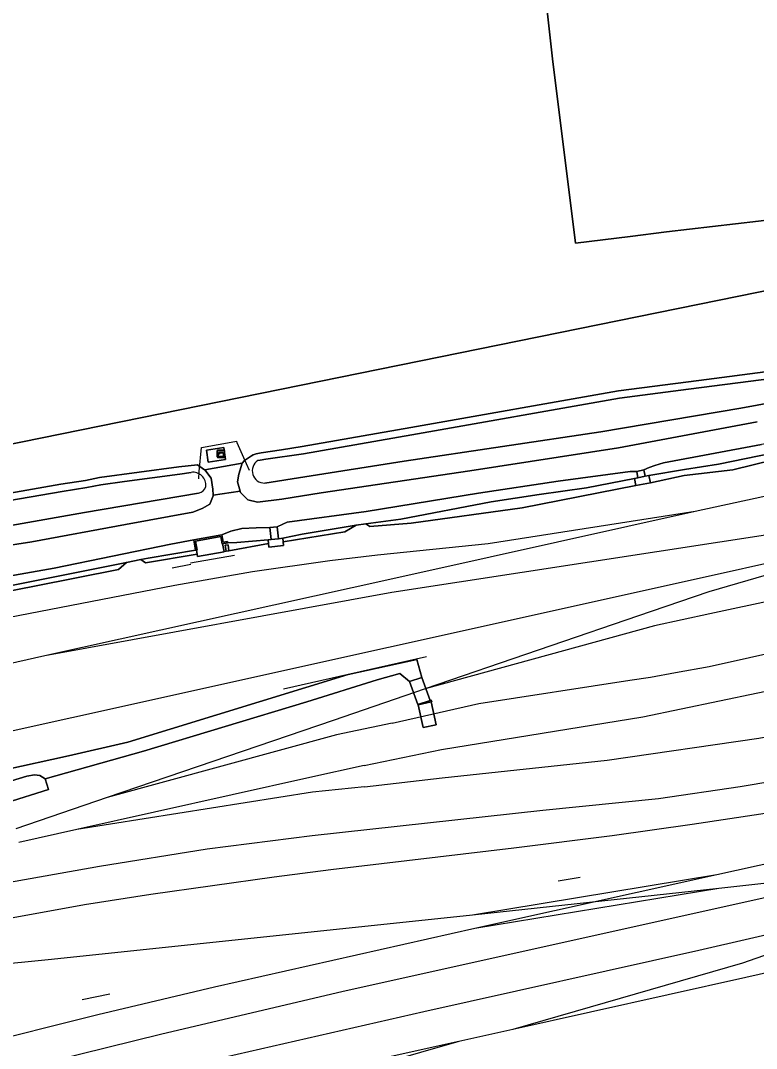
# Model space of a CAD drawing. Extents: x 161477 to 163040, y 383680 to 384871.
# Drawn here: x 162018.6 to 162118.8, y 383872 to 384011.8 of the extents above; entities that cross this region are included whole.
import ezdxf

# ---------------------------------------------------------------- set-up
doc = ezdxf.new("R2010")
doc.units = 0
for name, color, linetype in [('IMGEO_Erf', 7, 'Continuous'), ('IMGEO_Grasland_overig', 7, 'Continuous'), ('IMGEO_Hek', 7, 'Continuous'), ('IMGEO_Kast', 7, 'Continuous'), ('IMGEO_Loofbos', 7, 'Continuous'), ('IMGEO_Muur', 7, 'Continuous'), ('IMGEO_Oever', 7, 'Continuous'), ('IMGEO_Overweg_gesloten', 7, 'Continuous'), ('IMGEO_Pand', 7, 'Continuous'), ('IMGEO_Spoor', 7, 'Continuous'), ('IMGEO_Spoorbaan_halfverhard', 7, 'Continuous'), ('IMGEO_Terreindeel_gesloten', 7, 'Continuous'), ('IMGEO_Terreindeel_halfverhard', 7, 'Continuous'), ('IMGEO_Terreindeel_onvherhard', 7, 'Continuous'), ('IMGEO_Terreindeel_open', 7, 'Continuous'), ('IMGEO_Voetpad_op_trap', 7, 'Continuous'), ('IMGEO_Waterloop', 7, 'Continuous')]:
    doc.layers.add(name, color=color, linetype=linetype)

msp = doc.modelspace()

# ---------------------------------------------------------------- linework, layer by layer
at = {"layer": 'IMGEO_Erf'}
msp.add_lwpolyline([(162175.49, 384029.69), (162166.71, 384028.64), (162137.28, 384025.13), (162137.12, 384025.11), (162122.23, 384023.38), (162090.82, 384019.44), (162089.58, 384019.29), (162090.98, 384006.63), (162094.14, 383981.53), (162101.54, 383982.46), (162106.53, 383983.07), (162119.03, 383984.56), (162128.9, 383985.81), (162128.8, 383986.54), (162160.48, 383990.42), (162161.86, 383988.98), (162164.89, 383989.35), (162165.58, 383991.04), (162176.49, 383992.36), (162180.02, 383992.8)], close=True, dxfattribs=at)
at = {"layer": 'IMGEO_Grasland_overig'}
for points in [[(162159.38, 383962.06), (162153.55, 383960.98), (162136.37, 383957.17), (162126.86, 383955.33), (162119.43, 383954.14), (162106.12, 383951.67), (162104.92, 383951.3), (162104.16, 383951.02), (162103.44, 383950.68), (162103.6, 383949.82), (162104.12, 383949.91), (162108.96, 383950.74), (162113.59, 383951.49), (162122.68, 383953.34), (162130.51, 383954.62), (162153.83, 383959.41), (162156.48, 383960.02), (162160.3, 383960.6), (162160.86, 383960.7), (162160.63, 383962.03)], [(162153.83, 383959.41), (162130.51, 383954.62), (162122.68, 383953.34), (162113.59, 383951.49), (162108.96, 383950.74), (162104.12, 383949.91), (162104.31, 383948.93), (162108.93, 383949.91), (162115.56, 383950.69), (162126.61, 383953.42), (162132.28, 383954.35), (162160.47, 383959.62), (162160.3, 383960.6), (162156.48, 383960.02)], [(162080.92, 383947.51), (162065.62, 383945.02), (162054.88, 383943.6), (162054.28, 383943.32), (162053.49, 383942.95), (162053.67, 383941.33), (162054.25, 383941.39), (162056.9, 383941.94), (162064.27, 383943.16), (162065.55, 383943.37), (162070.34, 383943.99), (162082.65, 383946.35), (162089.15, 383947.35), (162095.61, 383948.23), (162102.15, 383949.53), (162102.62, 383949.62), (162102.45, 383950.49), (162101.55, 383950.48), (162091.78, 383949.14)], [(162095.61, 383948.23), (162089.15, 383947.35), (162082.65, 383946.35), (162070.34, 383943.99), (162065.55, 383943.37), (162066.1, 383942.98), (162071.74, 383943.45), (162086.87, 383945.53), (162102.34, 383948.55), (162102.15, 383949.53)], [(162056.9, 383941.94), (162054.25, 383941.39), (162054.31, 383940.89), (162062.72, 383942.27), (162064.27, 383943.16)], [(162048.68, 383942.7), (162047.18, 383942.34), (162045.98, 383941.85), (162046.15, 383940.86), (162046.74, 383940.97), (162046.79, 383940.77), (162048.01, 383940.82), (162052.26, 383941.17), (162052.68, 383941.21), (162052.49, 383942.84), (162050.63, 383942.79)], [(162039.02, 383940.6), (162023.15, 383937.33), (162004.87, 383934.08), (161992.3, 383931.73), (161988.29, 383930.8), (161988.66, 383929.19), (161989.13, 383929.3), (161989.77, 383929.58), (161994.28, 383930.59), (161998.3, 383931.38), (162000.1, 383931.74), (162008.45, 383933.19), (162033.01, 383938.09), (162034.95, 383938.48), (162035.94, 383938.67), (162042.39, 383939.76), (162042.14, 383941.17)], [(162052.26, 383941.17), (162048.01, 383940.82), (162046.79, 383940.77), (162046.08, 383940.64), (162046.27, 383939.6), (162046.54, 383939.65), (162046.43, 383940.44), (162046.82, 383940.49), (162046.94, 383939.7), (162052.32, 383940.67)], [(162035.94, 383938.67), (162034.95, 383938.48), (162035.59, 383938.03), (162042.61, 383939.23), (162042.52, 383939.78), (162042.39, 383939.76)], [(162008.45, 383933.19), (162000.1, 383931.74), (162000.62, 383931.44), (162003.29, 383931.57), (162009.73, 383932.78), (162020.44, 383934.88), (162031.92, 383937.16), (162033.01, 383938.09)]]:
    msp.add_lwpolyline(points, close=True, dxfattribs=at)
at = {"layer": 'IMGEO_Hek'}
for points in [[(162043.18, 383953.76), (162047.75, 383954.55)], [(162047.75, 383954.55), (162047.95, 383954.58)], [(162047.95, 383954.58), (162048.01, 383954.41)], [(162048.01, 383954.41), (162049.27, 383951.58)], [(162042.9, 383950.46), (162043.18, 383953.76)], [(162049.27, 383951.58), (162049.68, 383950.66)], [(162042.82, 383949.46), (162042.9, 383950.46)], [(162047.67, 383939.04), (162041.71, 383938)], [(162041.74, 383937.82), (162039.2, 383937.33)], [(162054.36, 383920.92), (162073.85, 383925.31)], [(162094.74, 383895.22), (162091.77, 383894.73)], [(162026.93, 383878.62), (162030.71, 383879.38)]]:
    msp.add_lwpolyline(points, dxfattribs=at)
at = {"layer": 'IMGEO_Kast'}
for p, q in [((162045.33, 383952.46), (162045.33, 383953.3)), ((162045.33, 383953.3), (162045.33, 383952.46)), ((162045.41, 383953.38), (162046.25, 383953.38)), ((162046.25, 383953.38), (162045.41, 383953.38)), ((162046.33, 383953.31), (162046.33, 383952.47)), ((162046.33, 383952.47), (162046.33, 383953.31)), ((162046.26, 383952.38), (162045.42, 383952.38)), ((162045.42, 383952.38), (162046.26, 383952.38))]:
    msp.add_line(p, q, dxfattribs=at)
for points in [[(162045.53, 383953.17), (162046.13, 383953.17), (162046.13, 383953.09), (162045.53, 383953.09), (162045.53, 383953.17)], [(162045.53, 383953), (162046.13, 383953), (162046.13, 383952.51), (162045.53, 383952.51), (162045.53, 383953)]]:
    msp.add_lwpolyline(points, dxfattribs=at)
msp.add_circle((162045.61, 383952.85), 0.0377, dxfattribs=at)
for centre, start, end in [((162045.41, 383953.3), 92.4484, 184.2845), ((162045.41, 383953.3), 92.4484, 184.2845), ((162046.25, 383953.3), 2.4484, 94.2845), ((162046.25, 383953.3), 2.4484, 94.2845), ((162045.41, 383952.46), 182.4484, 274.2845), ((162045.41, 383952.46), 182.4484, 274.2845), ((162046.25, 383952.46), 272.4484, 4.2845), ((162046.25, 383952.46), 272.4484, 4.2845)]:
    msp.add_arc(centre, 0.0779, start, end, dxfattribs=at)
at = {"layer": 'IMGEO_Loofbos'}
for points in [[(162175.49, 384029.69), (162180.02, 383992.8), (162176.49, 383992.36), (162165.58, 383991.04), (162164.89, 383989.35), (162161.86, 383988.98), (162160.48, 383990.42), (162128.8, 383986.54), (162128.9, 383985.81), (162119.03, 383984.56), (162106.53, 383983.07), (162101.54, 383982.46), (162094.14, 383981.53), (162090.98, 384006.63), (162089.58, 384019.29)], [(162013.21, 383953.38), (162219.25, 383995.24), (162219.17, 383995.88), (162216.23, 384019.73)], [(162232.02, 383995.68), (162220.12, 383994.28), (162219.92, 383995.98), (162219.17, 383995.88), (162219.25, 383995.24), (162013.21, 383953.38)], [(162013.98, 383947), (162024.05, 383948.73), (162027.42, 383949.27), (162029.31, 383949.67), (162040.11, 383951.11), (162042.66, 383951.37), (162043.62, 383950.72), (162043.65, 383950.68), (162048.74, 383951.59), (162049.06, 383951.96), (162049.99, 383952.59), (162050.25, 383952.76), (162050.66, 383952.87), (162051.32, 383953.01), (162054.08, 383953.44), (162056.89, 383953.89), (162071.68, 383956.46), (162099.97, 383961.43), (162110.89, 383962.85), (162121, 383964.16)]]:
    msp.add_lwpolyline(points, dxfattribs=at)
for points in [[(162046.48, 383952.1), (162044.12, 383951.73), (162043.86, 383953.37), (162046.23, 383953.74)], [(162048.3, 383950.13), (162048.74, 383951.59), (162043.65, 383950.68), (162044.52, 383949.56), (162044.75, 383948.07), (162044.8, 383947.25), (162048.45, 383947.82), (162048.12, 383949.09)]]:
    msp.add_lwpolyline(points, close=True, dxfattribs=at)
at = {"layer": 'IMGEO_Muur'}
msp.add_lwpolyline([(162042.59, 383939.79), (162042.38, 383941), (162045.81, 383941.61), (162045.99, 383940.63), (162046.08, 383940.64), (162046.79, 383940.77), (162046.74, 383940.97), (162046.15, 383940.86), (162045.98, 383941.85), (162042.14, 383941.17), (162042.39, 383939.76), (162042.52, 383939.78)], close=True, dxfattribs=at)
at = {"layer": 'IMGEO_Oever'}
for points in [[(162042.8, 383947.53), (162027.26, 383944.91), (162015.67, 383942.85), (162013.62, 383942.64), (162011.1, 383942.5), (162008.99, 383942.39), (162007.72, 383942.33), (162006.8, 383942.38), (162005.69, 383942.55), (162005.09, 383942.79), (162004.51, 383943.35), (162003.92, 383944.32), (162003.31, 383946.55), (161996.63, 384000.2), (161995.62, 384009.96)], [(162002.98, 383972.41), (162006.06, 383948.92), (162006.63, 383947.69), (162007.65, 383946.43), (162008.47, 383945.89), (162009.54, 383945.48), (162010.56, 383945.48), (162011.26, 383945.52), (162024.22, 383947.75), (162027.6, 383948.28), (162029.48, 383948.68), (162032.72, 383949.11), (162040.24, 383950.12), (162041.78, 383950.35)], [(162050.88, 383951.98), (162051.19, 383952.03), (162051.96, 383952.17), (162057.07, 383952.9), (162071.85, 383955.47), (162100.12, 383960.44), (162109.49, 383961.66), (162121.16, 383963.17), (162136.28, 383965.86), (162138.86, 383966.27), (162139.46, 383966.3)], [(162121, 383964.16), (162110.89, 383962.85), (162099.97, 383961.43), (162071.68, 383956.46), (162056.89, 383953.89), (162054.08, 383953.44), (162051.32, 383953.01), (162050.66, 383952.87), (162050.25, 383952.76), (162049.99, 383952.59), (162049.06, 383951.96), (162048.74, 383951.59), (162048.3, 383950.13), (162048.12, 383949.09), (162048.45, 383947.82), (162048.51, 383947.62), (162049.51, 383946.64), (162050.82, 383946.32), (162054.14, 383946.71), (162059.5, 383947.55), (162079.71, 383950.57), (162099.98, 383953.71), (162118.86, 383957.25)], [(162139.02, 383963.33), (162137.89, 383963.01), (162116.64, 383959.09), (162097.58, 383955.89), (162070.8, 383951.89), (162057.27, 383949.75), (162051.81, 383948.89)], [(162015.38, 383940.16), (162020.11, 383940.9), (162032.85, 383943.24), (162042, 383944.92), (162043.3, 383945.44), (162044.34, 383946.02), (162044.79, 383947.17), (162044.8, 383947.25), (162044.75, 383948.07), (162044.52, 383949.56), (162043.65, 383950.68), (162043.62, 383950.72), (162042.66, 383951.37), (162040.11, 383951.11), (162029.31, 383949.67), (162027.42, 383949.27), (162024.05, 383948.73), (162013.98, 383947)]]:
    msp.add_lwpolyline(points, dxfattribs=at)
for centre, radius, start, end in [((162051.79, 383950.57), 1.68, 123.0692, 270.591), ((162042.04, 383948.6), 1.77, 354.8273, 98.1476), ((162042.59, 383948.77), 1.25, 279.8741, 344.8335)]:
    msp.add_arc(centre, radius, start, end, dxfattribs=at)
at = {"layer": 'IMGEO_Overweg_gesloten'}
for points in [[(162073.21, 383922.46), (162071.54, 383921.92), (162072.66, 383918.78), (162074.32, 383919.31)], [(162075.13, 383915.99), (162074.48, 383919.14), (162072.72, 383918.73), (162073.38, 383915.62)]]:
    msp.add_lwpolyline(points, close=True, dxfattribs=at)
at = {"layer": 'IMGEO_Pand'}
msp.add_lwpolyline([(162046.23, 383953.74), (162043.86, 383953.37), (162044.12, 383951.73), (162046.48, 383952.1)], close=True, dxfattribs=at)
at = {"layer": 'IMGEO_Spoor'}
for points in [[(162516.93, 384015.68), (162503.64, 384013.67), (162493.28, 384012.02), (162471.56, 384008.42), (162453.09, 384005.32), (162447.82, 384004.39), (162438.62, 384002.73), (162422.41, 383999.62), (162409.91, 383997.09), (162392.54, 383993.36), (162384.28, 383991.52), (162368.49, 383988.03), (162353.25, 383984.63), (162331.04, 383979.7), (162301.46, 383973.15), (162274.22, 383967.05), (162266.99, 383965.42), (162236.06, 383958.54), (162204.92, 383951.64), (162178.16, 383945.64), (162141.24, 383937.49), (162121.53, 383933.06), (162112.43, 383931.11)], [(162112.31, 383923.94), (162128.77, 383927.61), (162135.63, 383929.04), (162172.67, 383937.27), (162200.86, 383943.44), (162249.36, 383954.22), (162273.02, 383959.47), (162284.97, 383962.12), (162336.13, 383973.44), (162362.03, 383979.17), (162388.12, 383984.93), (162414.86, 383990.86), (162441.68, 383996.44), (162470.31, 384001.47), (162497.28, 384005.93), (162523.05, 384009.81)], [(161983.02, 383882.43), (162002.6, 383886.8), (162017.08, 383889.7), (162027.28, 383891.57), (162036.3, 383892.96), (162053.1, 383895.33), (162060.81, 383896.33), (162085.72, 383899.26), (162099.11, 383900.95), (162110.01, 383902.48), (162119.36, 383903.88), (162127.92, 383905.34), (162136.6, 383906.89), (162146.67, 383908.84), (162166.54, 383913.05), (162267.83, 383935.63), (162298.18, 383942.49), (162368.54, 383958.02), (162456.6, 383977.62), (162481.58, 383983.09), (162504.99, 383988.01), (162523.58, 383991.7)], [(161981.95, 383886.79), (162015.79, 383894.36), (162029.29, 383896.79), (162043.99, 383899.13), (162058.27, 383900.92), (162089.66, 383904.4), (162105.43, 383905.98), (162116.55, 383907.59), (162125.44, 383909.1), (162136.16, 383911.23), (162167.56, 383918.35), (162190.79, 383923.42), (162250.53, 383936.75), (162372.17, 383963.7)], [(162121.29, 383947.41), (162110.4, 383945.01)], [(162149.86, 383946.37), (162069.13, 383934.01)], [(162110.4, 383945.01), (162082.22, 383940.62)], [(162110.4, 383945.01), (162082.49, 383938.82)], [(162143.51, 383943.17), (162111.79, 383936.09)], [(162143.51, 383943.17), (162112.25, 383934.11)], [(162325.36, 383942.82), (162261.47, 383928.4), (162238.34, 383923.34), (162189.76, 383912.44), (162113.36, 383895.61)], [(162082.22, 383940.62), (162067.16, 383939.08), (162060.65, 383938.31), (162050.14, 383936.84), (162039.55, 383934.98), (161761.26, 383881.1), (161737.23, 383876.55), (161717.53, 383872.76)], [(162082.49, 383938.82), (162068.85, 383935.78)], [(162111.79, 383936.09), (161895.74, 383888.14)], [(162068.85, 383935.78), (162021.85, 383925.39)], [(162069.13, 383934.01), (162021.85, 383925.39)], [(162112.25, 383934.11), (162104.4, 383931.41)], [(162104.4, 383931.41), (162073.65, 383920.91)], [(162112.43, 383931.11), (162104.88, 383929.48)], [(162104.88, 383929.48), (162073.65, 383920.91)], [(162021.85, 383925.39), (161995.56, 383919.47), (161968.4, 383913.47)], [(162069.15, 383916.25), (162080.97, 383918.9), (162101.5, 383922.08), (162104.33, 383922.5), (162107.72, 383923.11), (162112.31, 383923.94)], [(162065.34, 383910.45), (162075.88, 383912.66), (162103.27, 383917.07), (162129.38, 383922.52)], [(162073.65, 383920.91), (162061.13, 383916.6)], [(162061.13, 383916.6), (162030.37, 383906.11)], [(162065.37, 383907.55), (162075.95, 383908.81), (162098.42, 383911.21), (162119.06, 383914.19), (162133.33, 383916.82)], [(162069.15, 383916.25), (162061.6, 383914.66)], [(162061.6, 383914.66), (162030.37, 383906.11)], [(162065.34, 383910.45), (162057.94, 383908.83)], [(162057.94, 383908.83), (162026.21, 383901.77)], [(162058.31, 383906.85), (162026.21, 383901.77)], [(162065.37, 383907.55), (162058.31, 383906.85)], [(162030.37, 383906.11), (162017.93, 383901.87)], [(162026.21, 383901.77), (162018.35, 383900.01)], [(162209.45, 383902.11), (162168.66, 383893.18), (162117.31, 383881.61)], [(162113.36, 383895.61), (162080.1, 383890.11)], [(162113.36, 383895.61), (162080.4, 383888.27)], [(162120.56, 383894.49), (162113.62, 383893.74)], [(162113.62, 383893.74), (162080.1, 383890.11)], [(162113.62, 383893.74), (162080.4, 383888.27)], [(162120.88, 383892.68), (162062.31, 383879.66), (162037.81, 383873.92), (162000.83, 383864.78), (161960.94, 383854.6), (161931.69, 383847.23), (161887.22, 383836.56), (161822.48, 383822.2), (161794.19, 383815.83), (161768.23, 383810.18), (161751.35, 383806.22), (161742.18, 383804.14)], [(162080.1, 383890.11), (162022.76, 383884.07), (162005.83, 383882.41), (161977.21, 383879.26)], [(162124.71, 383888.45), (162110.92, 383885.28), (162073.48, 383876.95), (162044.87, 383870.41), (162018.83, 383864.1), (161926.17, 383840.83), (161904.99, 383835.71), (161880.47, 383830.07), (161744.04, 383799.74)], [(162080.4, 383888.27), (162044.96, 383880.31), (162029.1, 383876.52), (161994.28, 383867.84), (161928.36, 383851.12), (161903.85, 383845.06), (161837.13, 383830.06), (161814.39, 383825.1), (161790.23, 383819.66), (161771.31, 383815.49)], [(162125.31, 383886.52), (162116.85, 383883.57)], [(162116.85, 383883.57), (162085.58, 383874.56)], [(162117.31, 383881.61), (162085.58, 383874.56)], [(162085.58, 383874.56), (162078.24, 383872.93)], [(162078.24, 383872.93), (162046.51, 383865.9)], [(162078.24, 383872.93), (162046.94, 383863.93)]]:
    msp.add_lwpolyline(points, dxfattribs=at)
at = {"layer": 'IMGEO_Spoorbaan_halfverhard'}
for points in [[(162126.61, 383953.42), (162115.56, 383950.69), (162108.93, 383949.91), (162104.31, 383948.93), (162102.34, 383948.55), (162086.87, 383945.53), (162071.74, 383943.45), (162066.1, 383942.98), (162065.55, 383943.37), (162064.27, 383943.16), (162062.72, 383942.27), (162054.31, 383940.89), (162054.36, 383940.4), (162052.37, 383940.17), (162052.32, 383940.67), (162046.94, 383939.7), (162046.54, 383939.65), (162046.27, 383939.6), (162046.27, 383939.56), (162042.67, 383938.92), (162042.61, 383939.23), (162035.59, 383938.03), (162034.95, 383938.48), (162033.01, 383938.09), (162031.92, 383937.16), (162020.44, 383934.88), (162009.73, 383932.78)], [(162016.42, 383909.88), (162025.1, 383911.78), (162033.18, 383913.65), (162063.15, 383922.83), (162072.53, 383924.91), (162073.21, 383922.46), (162074.32, 383919.31), (162074.45, 383919.35), (162074.54, 383919.15), (162074.48, 383919.14), (162075.13, 383915.99), (162073.38, 383915.62), (162072.72, 383918.73), (162072.66, 383918.78), (162071.54, 383921.92), (162070.18, 383922.99), (162067.13, 383922.13), (162057.55, 383919.14), (162035.31, 383912.41), (162021.92, 383908.64), (162022.37, 383907.22), (162010.79, 383903.57)]]:
    msp.add_lwpolyline(points, dxfattribs=at)
at = {"layer": 'IMGEO_Terreindeel_gesloten'}
for points in [[(162103.6, 383949.82), (162102.62, 383949.62), (162102.15, 383949.53), (162102.34, 383948.55), (162104.31, 383948.93), (162104.12, 383949.91)], [(162046.94, 383939.7), (162046.82, 383940.49), (162046.43, 383940.44), (162046.54, 383939.65)], [(162054.25, 383941.39), (162053.67, 383941.33), (162052.68, 383941.21), (162052.26, 383941.17), (162052.32, 383940.67), (162052.37, 383940.17), (162054.36, 383940.4), (162054.31, 383940.89)]]:
    msp.add_lwpolyline(points, close=True, dxfattribs=at)
at = {"layer": 'IMGEO_Terreindeel_halfverhard'}
msp.add_lwpolyline([(162017.32, 383908.39), (162019.42, 383909.03), (162020.45, 383909.19), (162021.2, 383909.1), (162021.92, 383908.64), (162035.31, 383912.41), (162057.55, 383919.14), (162067.13, 383922.13), (162070.18, 383922.99), (162071.54, 383921.92), (162073.21, 383922.46), (162072.53, 383924.91), (162063.15, 383922.83), (162033.18, 383913.65), (162025.1, 383911.78), (162016.42, 383909.88)], dxfattribs=at)
at = {"layer": 'IMGEO_Terreindeel_onvherhard'}
for points in [[(162118.86, 383957.25), (162099.98, 383953.71), (162079.71, 383950.57), (162059.5, 383947.55), (162054.14, 383946.71), (162050.82, 383946.32), (162049.51, 383946.64), (162048.51, 383947.62), (162048.45, 383947.82), (162044.8, 383947.25), (162044.79, 383947.17), (162044.34, 383946.02), (162043.3, 383945.44), (162042, 383944.92), (162032.85, 383943.24), (162020.11, 383940.9), (162015.38, 383940.16)], [(162004.87, 383934.08), (162023.15, 383937.33), (162039.02, 383940.6), (162042.14, 383941.17), (162045.98, 383941.85), (162047.18, 383942.34), (162048.68, 383942.7), (162050.63, 383942.79), (162052.49, 383942.84), (162053.49, 383942.95), (162054.28, 383943.32), (162054.88, 383943.6), (162065.62, 383945.02), (162080.92, 383947.51), (162091.78, 383949.14), (162101.55, 383950.48), (162102.45, 383950.49), (162103.44, 383950.68), (162104.16, 383951.02), (162104.92, 383951.3), (162106.12, 383951.67), (162119.43, 383954.14)]]:
    msp.add_lwpolyline(points, dxfattribs=at)
msp.add_lwpolyline([(161901.16, 383881.46), (161953.13, 383890.66), (161973.08, 383894.6), (161975.84, 383895.15), (161996.39, 383898.83), (162010.79, 383903.57), (162022.37, 383907.22), (162021.92, 383908.64), (162021.2, 383909.1), (162020.45, 383909.19), (162019.42, 383909.03), (162017.32, 383908.39), (162013.22, 383907.48), (161994.68, 383902.97), (161975.41, 383898.85), (161952.4, 383893.45), (161936.13, 383890.16), (161921.86, 383886.94), (161910.54, 383884.16)], close=True, dxfattribs=at)
at = {"layer": 'IMGEO_Terreindeel_open'}
for points in [[(162042.67, 383938.92), (162046.27, 383939.56), (162046.27, 383939.6), (162046.08, 383940.64), (162045.99, 383940.63), (162045.81, 383941.61), (162042.38, 383941), (162042.59, 383939.79), (162042.52, 383939.78), (162042.61, 383939.23)], [(162074.32, 383919.31), (162072.66, 383918.78), (162072.72, 383918.73), (162074.48, 383919.14), (162074.54, 383919.15), (162074.45, 383919.35)]]:
    msp.add_lwpolyline(points, close=True, dxfattribs=at)
at = {"layer": 'IMGEO_Voetpad_op_trap'}
for points in [[(162102.45, 383950.49), (162102.62, 383949.62), (162103.6, 383949.82), (162103.44, 383950.68)], [(162052.49, 383942.84), (162052.68, 383941.21), (162053.67, 383941.33), (162053.49, 383942.95)]]:
    msp.add_lwpolyline(points, close=True, dxfattribs=at)
at = {"layer": 'IMGEO_Waterloop'}
for points in [[(161995.62, 384009.96), (161996.63, 384000.2), (162003.31, 383946.55), (162003.92, 383944.32), (162004.51, 383943.35), (162005.09, 383942.79), (162005.69, 383942.55), (162006.8, 383942.38), (162007.72, 383942.33), (162008.99, 383942.39), (162011.1, 383942.5), (162013.62, 383942.64), (162015.67, 383942.85), (162027.26, 383944.91), (162042.8, 383947.53)], [(162041.78, 383950.35), (162040.24, 383950.12), (162032.72, 383949.11), (162029.48, 383948.68), (162027.6, 383948.28), (162024.22, 383947.75), (162011.26, 383945.52), (162010.56, 383945.48), (162009.54, 383945.48), (162008.47, 383945.89), (162007.65, 383946.43), (162006.63, 383947.69), (162006.06, 383948.92), (162002.98, 383972.41), (161999.45, 384001.79)], [(162139.46, 383966.3), (162138.86, 383966.27), (162136.28, 383965.86), (162121.16, 383963.17), (162109.49, 383961.66), (162100.12, 383960.44), (162071.85, 383955.47), (162057.07, 383952.9), (162051.96, 383952.17), (162051.19, 383952.03), (162050.88, 383951.98)], [(162116.64, 383959.09), (162137.89, 383963.01), (162139.02, 383963.33)], [(162051.81, 383948.89), (162057.27, 383949.75), (162070.8, 383951.89), (162097.58, 383955.89), (162116.64, 383959.09)]]:
    msp.add_lwpolyline(points, dxfattribs=at)
for centre, radius, start, end in [((162051.79, 383950.57), 1.68, 123.0692, 270.591), ((162042.04, 383948.6), 1.77, 354.8273, 98.1476), ((162042.59, 383948.77), 1.25, 279.8741, 344.8335)]:
    msp.add_arc(centre, radius, start, end, dxfattribs=at)

doc.saveas('drawing.dxf')
